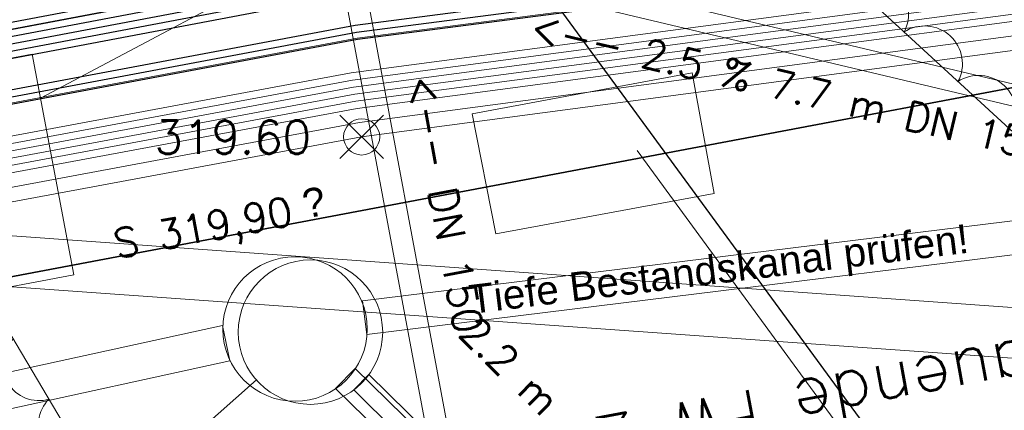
# Model space of a CAD drawing. Header units: metres. Extents: x -502 to 161, y -108 to 174.
# Tile 564 of 656: x -31.51 to -24.7, y -12.58 to -9.87. Entities that reach past the tile are written whole.
import ezdxf

# ---------------------------------------------------------------- set-up
doc = ezdxf.new("R2010")
doc.units = ezdxf.units.M
doc.header["$LTSCALE"] = 0.1
doc.linetypes.add('237', pattern=[93, 75, -18])
doc.linetypes.add('239', pattern=[93, 75, -18])
for name, color, linetype in [('BRI31-005.05-5p02-Koordinierung Lageplan 4. BA ZOB West 2022-06-15', 7, 'Continuous'), ('BRI31-005.06-5f07-Koordinierung Lageplan 4. BA ZOB Fernbusbahnh', 7, 'Continuous'), ('BRI32-005.02-5f05-Koordinierung Schemaplan 4 BA ZOB Teilbereich', 7, 'Continuous'), ('BRI32-005.03-5f06-Koordinierung Schemaplan 4 BA ZOB Teilbereich 2 Ost - Bahnhofsallee 2023-01-21', 7, 'Continuous')]:
    doc.layers.add(name, color=color, linetype=linetype)
doc.styles.add('Arial', font='arial.ttf')
doc.styles.add('RomanS', font='romans__.ttf')
doc.styles.add('Txt', font='txt_____.ttf')

# ---------------------------------------------------------------- blocks, each defined once
blk = doc.blocks.new('STAND_VOTEX20')
at = {"color": 7, "linetype": 'Continuous', "lineweight": 9, "transparency": 33554687}
for p, q in [((1, 1), (-1, -1)), ((1, -1), (-1, 1))]:
    blk.add_line(p, q, dxfattribs=at)
blk.add_circle((0, 0), 0.833, dxfattribs=at)
blk = doc.blocks.new('ALG_00201')
at = {"color": 6, "linetype": 'Continuous', "lineweight": 20, "true_color": 0xff00ff, "transparency": 33554687, "flags": 128}
blk.add_lwpolyline([(-0.998, -0.003, -0.3419), (0.002, 0.772, -0.3419), (1.002, -0.003)], format="xyb", dxfattribs=at)

msp = doc.modelspace()

# ---------------------------------------------------------------- linework, layer by layer
at = {"layer": 'BRI31-005.05-5p02-Koordinierung Lageplan 4. BA ZOB West 2022-06-15', "color": 250, "linetype": 'Continuous', "lineweight": 25, "true_color": 0x333333, "transparency": 33554687, "flags": 128}
for points in [[(-59.3767, -14.3364), (-55.6447, -13.7064), (-48.2627, -12.5964), (-42.5717, -11.8034), (-37.8077, -11.0664), (-29.1877, -9.4364), (-24.5207, -8.8434), (-17.7077, -8.4434), (-14.9737, -8.3634), (-7.0247, -7.7234), (-3.9107, -7.2644), (-3.0887, -7.1464), (5.1043, -5.6964)], [(5.1133, -5.7454), (-3.0797, -7.1954), (-3.9037, -7.3134), (-7.0187, -7.7734), (-14.9707, -8.4134), (-17.7057, -8.4934), (-24.5157, -8.8934), (-29.1797, -9.4854), (-37.7987, -11.1154), (-42.5647, -11.8534), (-48.2557, -12.6454), (-55.6367, -13.7554), (-59.3687, -14.3854)], [(5.1223, -5.7944), (-3.0707, -7.2444), (-3.8967, -7.3624), (-7.0127, -7.8234), (-14.9677, -8.4634), (-17.7037, -8.5434), (-24.5107, -8.9434), (-29.1717, -9.5344), (-37.7897, -11.1644), (-42.5577, -11.9034), (-48.2487, -12.6944), (-55.6287, -13.8044), (-59.3607, -14.4344)], [(5.1313, -5.8434), (-3.0617, -7.2934), (-3.8897, -7.4114), (-7.0067, -7.8734), (-14.9647, -8.5134), (-17.7017, -8.5934), (-24.5057, -8.9934), (-29.1637, -9.5834), (-37.7807, -11.2134), (-42.5507, -11.9534), (-48.2417, -12.7434), (-55.6207, -13.8534), (-59.3527, -14.4834)], [(5.1403, -5.8924), (-3.0527, -7.3424), (-3.8827, -7.4604), (-7.0007, -7.9234), (-14.9617, -8.5634), (-17.6997, -8.6434), (-24.5007, -9.0434), (-29.1557, -9.6324), (-37.7717, -11.2624), (-42.5437, -12.0034), (-48.2347, -12.7924), (-55.6127, -13.9024), (-59.3447, -14.5324)], [(5.1493, -5.9414), (-3.0437, -7.3914), (-3.8757, -7.5094), (-6.9947, -7.9734), (-14.9587, -8.6134), (-17.6977, -8.6934), (-24.4957, -9.0934), (-29.1477, -9.6814), (-37.7627, -11.3114), (-42.5367, -12.0534), (-48.2277, -12.8414), (-55.6047, -13.9514), (-59.3367, -14.5814)], [(5.1833, -6.1684), (-3.0127, -7.6024), (-4.3557, -7.7864), (-6.9837, -8.1894), (-9.4377, -8.4204), (-12.8307, -8.5864), (-14.9537, -8.6884), (-17.6957, -8.7504), (-19.6457, -8.8994), (-24.4697, -9.2984), (-29.1907, -9.9114), (-37.7517, -11.5174), (-38.0557, -11.5634), (-42.5027, -12.2494), (-48.2487, -13.0464), (-56.1697, -14.2844), (-56.5667, -14.3244), (-56.9487, -14.6244)], [(5.1923, -6.2174), (-3.0037, -7.6514), (-4.3477, -7.8354), (-6.9777, -8.2394), (-9.4337, -8.4704), (-12.8287, -8.6364), (-14.9517, -8.7384), (-17.6937, -8.8004), (-19.6417, -8.9494), (-24.4647, -9.3484), (-29.1827, -9.9604), (-37.7427, -11.5664), (-42.4957, -12.2994), (-48.2407, -13.0964), (-56.1627, -14.3334), (-56.5467, -14.3734), (-56.9177, -14.6634)], [(5.2013, -6.2664), (-2.9947, -7.7004), (-4.3397, -7.8844), (-6.9717, -8.2894), (-9.4297, -8.5204), (-12.8267, -8.6864), (-14.9497, -8.7884), (-17.6917, -8.8504), (-19.6377, -8.9994), (-24.4597, -9.3984), (-29.1747, -10.0094), (-37.7337, -11.6154), (-38.0407, -11.6624), (-42.4887, -12.3484), (-48.2337, -13.1454), (-56.1567, -14.3834), (-56.5277, -14.4214), (-56.8867, -14.7024)]]:
    msp.add_lwpolyline(points, dxfattribs=at)
at = {"layer": 'BRI31-005.05-5p02-Koordinierung Lageplan 4. BA ZOB West 2022-06-15', "color": 116, "linetype": 'Continuous', "lineweight": 13, "true_color": 0x007f3f, "transparency": 33554687, "flags": 128}
msp.add_lwpolyline([(5.1033, -5.6974), (-3.0907, -7.1474), (-3.9107, -7.2654), (-7.0257, -7.7224), (-14.9747, -8.3634), (-17.7077, -8.4434), (-24.5217, -8.8434), (-29.1877, -9.4374), (-37.8087, -11.0674), (-42.5707, -11.8024), (-48.2627, -12.5974), (-55.6447, -13.7074), (-59.3757, -14.3374)], dxfattribs=at)
at = {"layer": 'BRI31-005.05-5p02-Koordinierung Lageplan 4. BA ZOB West 2022-06-15', "color": 35, "linetype": 'Continuous', "lineweight": 13, "true_color": 0x99724c, "transparency": 33554687, "flags": 128}
msp.add_lwpolyline([(5.1983, -6.2574), (-2.9967, -7.6904), (-4.3407, -7.8744), (-6.9737, -8.2794), (-9.4317, -8.5104), (-12.8267, -8.6764), (-14.9487, -8.7784), (-17.6917, -8.8404), (-19.6377, -8.9894), (-24.4607, -9.3884), (-29.1767, -9.9994), (-37.7367, -11.6064), (-38.0427, -11.6524), (-42.4897, -12.3384), (-48.2347, -13.1354), (-56.1567, -14.3734), (-56.5317, -14.4104), (-56.8937, -14.6954)], dxfattribs=at)
at = {"layer": 'BRI31-005.05-5p02-Koordinierung Lageplan 4. BA ZOB West 2022-06-15', "color": 7, "linetype": 'Continuous', "lineweight": 13, "transparency": 33554687, "flags": 128}
for points in [[(6.4523, -6.5854), (-3.6597, -8.3354), (-4.2527, -8.4304), (-6.9117, -8.8534), (-9.4297, -9.1234), (-9.8987, -9.1314), (-17.9017, -9.2634), (-23.9567, -9.8944), (-29.1627, -10.5844), (-37.6597, -12.1654), (-42.4067, -12.8944), (-48.1987, -13.6944), (-55.4887, -14.9054), (-55.9457, -15.0274), (-56.3157, -15.2224), (-57.5557, -16.4444)], [(6.4603, -6.6344), (-3.6507, -8.3844), (-4.2447, -8.4794), (-6.9047, -8.9034), (-9.4247, -9.1734), (-9.8967, -9.2314), (-17.8957, -9.3634), (-23.9447, -9.9934), (-29.1467, -10.6834), (-37.6417, -12.2634), (-42.3927, -12.9934), (-48.1837, -13.7934), (-55.4677, -15.0034), (-55.9087, -15.1214), (-56.2557, -15.3044), (-57.4917, -16.5224)]]:
    msp.add_lwpolyline(points, dxfattribs=at)
at = {"layer": 'BRI31-005.06-5f07-Koordinierung Lageplan 4. BA ZOB Fernbusbahnh', "color": 250, "linetype": 'Continuous', "lineweight": 20, "true_color": 0x333333, "transparency": 33554687, "flags": 128}
for points in [[(-59.3767, -14.3364), (-55.6447, -13.7064), (-48.2627, -12.5964), (-42.5717, -11.8034), (-37.8077, -11.0664), (-29.1877, -9.4364), (-24.5207, -8.8434), (-17.7077, -8.4434), (-14.9737, -8.3634), (-7.0247, -7.7234), (-3.9107, -7.2644), (-3.0887, -7.1464), (5.1043, -5.6964)], [(5.1133, -5.7454), (-3.0797, -7.1954), (-3.9037, -7.3134), (-7.0187, -7.7734), (-14.9707, -8.4134), (-17.7057, -8.4934), (-24.5157, -8.8934), (-29.1797, -9.4854), (-37.7987, -11.1154), (-42.5647, -11.8534), (-48.2557, -12.6454), (-55.6367, -13.7554), (-59.3687, -14.3854)], [(5.1223, -5.7944), (-3.0707, -7.2444), (-3.8967, -7.3624), (-7.0127, -7.8234), (-14.9677, -8.4634), (-17.7037, -8.5434), (-24.5107, -8.9434), (-29.1717, -9.5344), (-37.7897, -11.1644), (-42.5577, -11.9034), (-48.2487, -12.6944), (-55.6287, -13.8044), (-59.3607, -14.4344)], [(5.1313, -5.8434), (-3.0617, -7.2934), (-3.8897, -7.4114), (-7.0067, -7.8734), (-14.9647, -8.5134), (-17.7017, -8.5934), (-24.5057, -8.9934), (-29.1637, -9.5834), (-37.7807, -11.2134), (-42.5507, -11.9534), (-48.2417, -12.7434), (-55.6207, -13.8534), (-59.3527, -14.4834)], [(5.1403, -5.8924), (-3.0527, -7.3424), (-3.8827, -7.4604), (-7.0007, -7.9234), (-14.9617, -8.5634), (-17.6997, -8.6434), (-24.5007, -9.0434), (-29.1557, -9.6324), (-37.7717, -11.2624), (-42.5437, -12.0034), (-48.2347, -12.7924), (-55.6127, -13.9024), (-59.3447, -14.5324)], [(5.1493, -5.9414), (-3.0437, -7.3914), (-3.8757, -7.5094), (-6.9947, -7.9734), (-14.9587, -8.6134), (-17.6977, -8.6934), (-24.4957, -9.0934), (-29.1477, -9.6814), (-37.7627, -11.3114), (-42.5367, -12.0534), (-48.2277, -12.8414), (-55.6047, -13.9514), (-59.3367, -14.5814)], [(5.1833, -6.1684), (-3.0127, -7.6024), (-4.3557, -7.7864), (-6.9837, -8.1894), (-9.4377, -8.4204), (-12.8307, -8.5864), (-14.9537, -8.6884), (-17.6957, -8.7504), (-19.6457, -8.8994), (-24.4697, -9.2984), (-29.1907, -9.9114), (-37.7517, -11.5174), (-38.0557, -11.5634), (-42.5027, -12.2494), (-48.2487, -13.0464), (-56.1697, -14.2844), (-56.5667, -14.3244), (-56.9487, -14.6244)], [(5.1923, -6.2174), (-3.0037, -7.6514), (-4.3477, -7.8354), (-6.9777, -8.2394), (-9.4337, -8.4704), (-12.8287, -8.6364), (-14.9517, -8.7384), (-17.6937, -8.8004), (-19.6417, -8.9494), (-24.4647, -9.3484), (-29.1827, -9.9604), (-37.7427, -11.5664), (-42.4957, -12.2994), (-48.2407, -13.0964), (-56.1627, -14.3334), (-56.5467, -14.3734), (-56.9177, -14.6634)]]:
    msp.add_lwpolyline(points, dxfattribs=at)
at = {"layer": 'BRI31-005.06-5f07-Koordinierung Lageplan 4. BA ZOB Fernbusbahnh', "color": 7, "linetype": 'Continuous', "lineweight": 9, "transparency": 33554687, "flags": 128}
for points in [[(6.4523, -6.5854), (-3.6597, -8.3354), (-4.2527, -8.4304), (-6.9117, -8.8534), (-9.4297, -9.1234), (-9.8987, -9.1314), (-17.9017, -9.2634), (-23.9567, -9.8944), (-29.1627, -10.5844), (-37.6597, -12.1654), (-42.4067, -12.8944), (-48.1987, -13.6944), (-55.4887, -14.9054), (-55.9457, -15.0274), (-56.3157, -15.2224), (-57.5557, -16.4444)], [(6.4603, -6.6344), (-3.6507, -8.3844), (-4.2447, -8.4794), (-6.9047, -8.9034), (-9.4247, -9.1734), (-9.8967, -9.2314), (-17.8957, -9.3634), (-23.9447, -9.9934), (-29.1467, -10.6834), (-37.6417, -12.2634), (-42.3927, -12.9934), (-48.1837, -13.7934), (-55.4677, -15.0034), (-55.9087, -15.1214), (-56.2557, -15.3044), (-57.4917, -16.5224)]]:
    msp.add_lwpolyline(points, dxfattribs=at)
at = {"layer": 'BRI32-005.02-5f05-Koordinierung Schemaplan 4 BA ZOB Teilbereich', "color": 30, "linetype": 'Continuous', "lineweight": 35, "true_color": 0xff7f00, "transparency": 33554687, "flags": 128}
msp.add_lwpolyline([(160.7005, 3.7316), (153.861, 9.9879), (146.5799, 16.8343), (137.207, 18.41), (133.9888, 18.578), (131.0359, 18.4491), (129.189, 18.1998), (119.9141, 16.4705), (116.3401, 15.794), (99.9338, 12.4472), (72.2107, 7.3546), (41.6917, 1.4031), (4.438, -5.4399), (-20.5028, -9.5614), (-43.027, -13.8142), (-60.1344, -17.0404), (-87.9931, -22.1997)], dxfattribs=at)
at = {"layer": 'BRI32-005.02-5f05-Koordinierung Schemaplan 4 BA ZOB Teilbereich', "color": 7, "linetype": 'Continuous', "lineweight": 13, "transparency": 33554687, "flags": 128}
for points in [[(-60.3027, -16.2724), (-60.0967, -16.2474), (-58.4717, -16.0004), (-57.9637, -15.8144), (-56.8937, -14.9894), (-56.2837, -14.6744), (-55.5447, -14.5614), (-48.2537, -13.3504), (-42.4557, -12.5454), (-37.7227, -11.8224), (-29.2187, -10.2404), (-23.9987, -9.5454), (-17.9227, -8.9134), (-9.9057, -8.7814), (-9.4507, -8.7734), (-6.9597, -8.5044), (-4.3087, -8.0864), (-3.7217, -7.9914), (6.3953, -6.2414), (12.4653, -5.2214), (18.7963, -4.1304), (30.2903, -2.1984), (30.3093, -2.1964)], [(30.3153, -2.2464), (30.2973, -2.2484), (18.8043, -4.1794), (12.4733, -5.2704), (6.4033, -6.2904), (-3.7127, -8.0404), (-4.3007, -8.1354), (-6.9527, -8.5544), (-9.4477, -8.8234), (-9.9047, -8.8314), (-17.9197, -8.9634), (-23.9927, -9.5954), (-29.2107, -10.2894), (-37.7137, -11.8714), (-42.4487, -12.5954), (-48.2457, -13.3994), (-55.5367, -14.6104), (-56.2677, -14.7224), (-56.8667, -15.0314), (-57.9397, -15.8584), (-58.4587, -16.0494), (-60.0897, -16.2974), (-60.2967, -16.3224)], [(-60.2907, -16.3724), (-60.0827, -16.3474), (-58.4457, -16.0984), (-57.9157, -15.9024), (-56.8397, -15.0734), (-56.2517, -14.7704), (-55.5287, -14.6594), (-48.2377, -13.4484), (-42.4417, -12.6454), (-37.7047, -11.9204), (-29.2027, -10.3384), (-23.9867, -9.6454), (-17.9167, -9.0134), (-9.9037, -8.8814), (-9.4447, -8.8734), (-6.9457, -8.6044), (-4.2927, -8.1844), (-3.7037, -8.0894), (6.4113, -6.3394), (12.4813, -5.3194), (18.8123, -4.2284), (30.3043, -2.2984), (30.3213, -2.2964)], [(-60.2847, -16.4224), (-60.0757, -16.3974), (-58.4327, -16.1474), (-57.8907, -15.9464), (-56.8127, -15.1154), (-56.2357, -14.8184), (-55.5207, -14.7084), (-48.2297, -13.4974), (-42.4347, -12.6954), (-37.6957, -11.9694), (-29.1947, -10.3874), (-23.9807, -9.6954), (-17.9137, -9.0634), (-9.9027, -8.9314), (-9.4417, -8.9234), (-6.9387, -8.6544), (-4.2847, -8.2334), (-3.6947, -8.1384), (6.4193, -6.3884), (12.4893, -5.3684), (18.8203, -4.2774), (30.3113, -2.3484), (30.3273, -2.3464)], [(30.3333, -2.3964), (30.3183, -2.3974), (18.8283, -4.3264), (12.4973, -5.4174), (6.4273, -6.4374), (-3.6857, -8.1874), (-4.2767, -8.2824), (-6.9317, -8.7044), (-9.4387, -8.9734), (-9.9017, -8.9814), (-17.9107, -9.1134), (-23.9747, -9.7454), (-29.1867, -10.4364), (-37.6867, -12.0184), (-42.4277, -12.7454), (-48.2217, -13.5464), (-55.5127, -14.7574), (-56.2197, -14.8664), (-56.7857, -15.1574), (-57.8657, -15.9904), (-58.4197, -16.1964), (-60.0687, -16.4474), (-60.2787, -16.4724)], [(30.3363, -2.4464), (30.3243, -2.4474), (18.8363, -4.3754), (12.5053, -5.4664), (6.4353, -6.4864), (-3.6767, -8.2364), (-4.2687, -8.3314), (-6.9247, -8.7544), (-9.4357, -9.0234), (-9.9007, -9.0314), (-17.9077, -9.1634), (-23.9687, -9.7954), (-29.1787, -10.4854), (-37.6777, -12.0674), (-42.4207, -12.7954), (-48.2137, -13.5954), (-55.5047, -14.8064), (-56.2037, -14.9144), (-56.7587, -15.1994), (-57.8407, -16.0344), (-58.4067, -16.2454), (-60.0617, -16.4974), (-60.2727, -16.5224)], [(6.4523, -6.5854), (-3.6597, -8.3354), (-4.2527, -8.4304), (-6.9117, -8.8534), (-9.4297, -9.1234), (-9.8987, -9.1314), (-17.9017, -9.2634), (-23.9567, -9.8944), (-29.1627, -10.5844), (-37.6597, -12.1654), (-42.4067, -12.8944), (-48.1987, -13.6944), (-55.4887, -14.9054), (-55.9457, -15.0274), (-56.3157, -15.2224), (-57.5557, -16.4444)], [(6.4603, -6.6344), (-3.6507, -8.3844), (-4.2447, -8.4794), (-6.9047, -8.9034), (-9.4247, -9.1734), (-9.8967, -9.2314), (-17.8957, -9.3634), (-23.9447, -9.9934), (-29.1467, -10.6834), (-37.6417, -12.2634), (-42.3927, -12.9934), (-48.1837, -13.7934), (-55.4677, -15.0034), (-55.9087, -15.1214), (-56.2557, -15.3044), (-57.4917, -16.5224)]]:
    msp.add_lwpolyline(points, dxfattribs=at)
at = {"layer": 'BRI32-005.02-5f05-Koordinierung Schemaplan 4 BA ZOB Teilbereich', "color": 250, "linetype": 'Continuous', "lineweight": 25, "true_color": 0x333333, "transparency": 33554687, "flags": 128}
for points in [[(-59.3767, -14.3364), (-55.6447, -13.7064), (-48.2627, -12.5964), (-42.5717, -11.8034), (-37.8077, -11.0664), (-29.1877, -9.4364), (-24.5207, -8.8434), (-17.7077, -8.4434), (-14.9737, -8.3634), (-7.0247, -7.7234), (-3.9107, -7.2644), (-3.0887, -7.1464), (5.1043, -5.6964)], [(5.1133, -5.7454), (-3.0797, -7.1954), (-3.9037, -7.3134), (-7.0187, -7.7734), (-14.9707, -8.4134), (-17.7057, -8.4934), (-24.5157, -8.8934), (-29.1797, -9.4854), (-37.7987, -11.1154), (-42.5647, -11.8534), (-48.2557, -12.6454), (-55.6367, -13.7554), (-59.3687, -14.3854)], [(5.1223, -5.7944), (-3.0707, -7.2444), (-3.8967, -7.3624), (-7.0127, -7.8234), (-14.9677, -8.4634), (-17.7037, -8.5434), (-24.5107, -8.9434), (-29.1717, -9.5344), (-37.7897, -11.1644), (-42.5577, -11.9034), (-48.2487, -12.6944), (-55.6287, -13.8044), (-59.3607, -14.4344)], [(5.1313, -5.8434), (-3.0617, -7.2934), (-3.8897, -7.4114), (-7.0067, -7.8734), (-14.9647, -8.5134), (-17.7017, -8.5934), (-24.5057, -8.9934), (-29.1637, -9.5834), (-37.7807, -11.2134), (-42.5507, -11.9534), (-48.2417, -12.7434), (-55.6207, -13.8534), (-59.3527, -14.4834)], [(5.1403, -5.8924), (-3.0527, -7.3424), (-3.8827, -7.4604), (-7.0007, -7.9234), (-14.9617, -8.5634), (-17.6997, -8.6434), (-24.5007, -9.0434), (-29.1557, -9.6324), (-37.7717, -11.2624), (-42.5437, -12.0034), (-48.2347, -12.7924), (-55.6127, -13.9024), (-59.3447, -14.5324)], [(5.1493, -5.9414), (-3.0437, -7.3914), (-3.8757, -7.5094), (-6.9947, -7.9734), (-14.9587, -8.6134), (-17.6977, -8.6934), (-24.4957, -9.0934), (-29.1477, -9.6814), (-37.7627, -11.3114), (-42.5367, -12.0534), (-48.2277, -12.8414), (-55.6047, -13.9514), (-59.3367, -14.5814)], [(5.1833, -6.1684), (-3.0127, -7.6024), (-4.3557, -7.7864), (-6.9837, -8.1894), (-9.4377, -8.4204), (-12.8307, -8.5864), (-14.9537, -8.6884), (-17.6957, -8.7504), (-19.6457, -8.8994), (-24.4697, -9.2984), (-29.1907, -9.9114), (-37.7517, -11.5174), (-38.0557, -11.5634), (-42.5027, -12.2494), (-48.2487, -13.0464), (-56.1697, -14.2844), (-56.5667, -14.3244), (-56.9487, -14.6244)], [(5.1923, -6.2174), (-3.0037, -7.6514), (-4.3477, -7.8354), (-6.9777, -8.2394), (-9.4337, -8.4704), (-12.8287, -8.6364), (-14.9517, -8.7384), (-17.6937, -8.8004), (-19.6417, -8.9494), (-24.4647, -9.3484), (-29.1827, -9.9604), (-37.7427, -11.5664), (-42.4957, -12.2994), (-48.2407, -13.0964), (-56.1627, -14.3334), (-56.5467, -14.3734), (-56.9177, -14.6634)], [(5.2013, -6.2664), (-2.9947, -7.7004), (-4.3397, -7.8844), (-6.9717, -8.2894), (-9.4297, -8.5204), (-12.8267, -8.6864), (-14.9497, -8.7884), (-17.6917, -8.8504), (-19.6377, -8.9994), (-24.4597, -9.3984), (-29.1747, -10.0094), (-37.7337, -11.6154), (-38.0407, -11.6624), (-42.4887, -12.3484), (-48.2337, -13.1454), (-56.1567, -14.3834), (-56.5277, -14.4214), (-56.8867, -14.7024)]]:
    msp.add_lwpolyline(points, dxfattribs=at)
at = {"layer": 'BRI32-005.02-5f05-Koordinierung Schemaplan 4 BA ZOB Teilbereich', "color": 116, "linetype": 'Continuous', "lineweight": 13, "true_color": 0x007f3f, "transparency": 33554687, "flags": 128}
for points in [[(5.1033, -5.6974), (-3.0907, -7.1474), (-3.9107, -7.2654), (-7.0257, -7.7224), (-14.9747, -8.3634), (-17.7077, -8.4434), (-24.5217, -8.8434), (-29.1877, -9.4374), (-37.8087, -11.0674), (-42.5707, -11.8024), (-48.2627, -12.5974), (-55.6447, -13.7074), (-59.3757, -14.3374)], [(5.1123, -5.7464), (-3.0817, -7.1964), (-3.9037, -7.3144), (-7.0197, -7.7724), (-14.9717, -8.4134), (-17.7057, -8.4934), (-24.5167, -8.8934), (-29.1797, -9.4864), (-37.7997, -11.1164), (-42.5637, -11.8524), (-48.2557, -12.6464), (-55.6367, -13.7564), (-59.3677, -14.3864)]]:
    msp.add_lwpolyline(points, dxfattribs=at)
at = {"layer": 'BRI32-005.02-5f05-Koordinierung Schemaplan 4 BA ZOB Teilbereich', "color": 35, "linetype": 'Continuous', "lineweight": 13, "true_color": 0x99724c, "transparency": 33554687, "flags": 128}
msp.add_lwpolyline([(5.1983, -6.2574), (-2.9967, -7.6904), (-4.3407, -7.8744), (-6.9737, -8.2794), (-9.4317, -8.5104), (-12.8267, -8.6764), (-14.9487, -8.7784), (-17.6917, -8.8404), (-19.6377, -8.9894), (-24.4607, -9.3884), (-29.1767, -9.9994), (-37.7367, -11.6064), (-38.0427, -11.6524), (-42.4897, -12.3384), (-48.2347, -13.1354), (-56.1567, -14.3734), (-56.5317, -14.4104), (-56.8937, -14.6954)], dxfattribs=at)
at = {"layer": 'BRI32-005.03-5f06-Koordinierung Schemaplan 4 BA ZOB Teilbereich 2 Ost - Bahnhofsallee 2023-01-21', "color": 1, "linetype": 'Continuous', "lineweight": 20, "true_color": 0xff0000, "transparency": 33554687}
msp.add_line((-29.2611, -9.295), (-31.3695, -10.4155), dxfattribs=at)
at = {"layer": 'BRI32-005.03-5f06-Koordinierung Schemaplan 4 BA ZOB Teilbereich 2 Ost - Bahnhofsallee 2023-01-21', "color": 250, "linetype": 'Continuous', "lineweight": 9, "true_color": 0x333333, "transparency": 33554687}
for p, q in [((-28.3823, -10.5233), (-26.8597, -10.2393)), ((-26.8597, -10.2393), (-26.7076, -11.0748)), ((-28.2188, -11.3541), (-28.3823, -10.5233)), ((-26.7076, -11.0748), (-28.2188, -11.3541))]:
    msp.add_line(p, q, dxfattribs=at)
at = {"layer": 'BRI32-005.03-5f06-Koordinierung Schemaplan 4 BA ZOB Teilbereich 2 Ost - Bahnhofsallee 2023-01-21', "color": 7, "linetype": 'Continuous', "lineweight": 20, "transparency": 33554687}
for p, q in [((-29.1399, -11.8186), (-20.7897, -10.7904)), ((-29.1115, -12.0496), (-20.7613, -11.0214)), ((-53.5361, -17.1072), (-30.1104, -11.9883)), ((-53.4827, -17.3514), (-30.0597, -12.2331)), ((-29.1917, -12.286), (-28.2807, -13.1775)), ((-29.8757, -12.3651), (-35.8629, -17.6574)), ((-29.3268, -12.4241), (-28.4158, -13.3156))]:
    msp.add_line(p, q, dxfattribs=at)
at = {"layer": 'BRI32-005.03-5f06-Koordinierung Schemaplan 4 BA ZOB Teilbereich 2 Ost - Bahnhofsallee 2023-01-21', "color": 250, "linetype": 'Continuous', "lineweight": 20, "true_color": 0x333333, "transparency": 33554687}
for p, q in [((-32.9845, -11.2674), (-18.4969, -12.3031)), ((-32.9205, -11.6229), (-19.6458, -12.5718))]:
    msp.add_line(p, q, dxfattribs=at)
at = {"layer": 'BRI32-005.03-5f06-Koordinierung Schemaplan 4 BA ZOB Teilbereich 2 Ost - Bahnhofsallee 2023-01-21', "color": 7, "linetype": 'Continuous', "lineweight": 9, "transparency": 33554687}
for p, q in [((-29.1399, -11.8186), (-29.1115, -12.0496)), ((-30.0597, -12.2331), (-30.1104, -11.9883)), ((-29.3268, -12.4241), (-29.1917, -12.286))]:
    msp.add_line(p, q, dxfattribs=at)
at = {"layer": 'BRI32-005.03-5f06-Koordinierung Schemaplan 4 BA ZOB Teilbereich 2 Ost - Bahnhofsallee 2023-01-21', "color": 30, "linetype": 'Continuous', "lineweight": 30, "true_color": 0xff7f00, "transparency": 33554687, "flags": 128}
msp.add_lwpolyline([(160.7005, 3.7316), (153.861, 9.9879), (146.5799, 16.8343), (137.207, 18.41), (133.9888, 18.578), (131.0359, 18.4491), (129.189, 18.1998), (119.9141, 16.4705), (116.3401, 15.794), (99.9338, 12.4472), (72.2107, 7.3546), (41.6917, 1.4031), (4.438, -5.4399), (-20.5028, -9.5614), (-43.027, -13.8142), (-60.1344, -17.0404), (-87.9931, -22.1997)], dxfattribs=at)
at = {"layer": 'BRI32-005.03-5f06-Koordinierung Schemaplan 4 BA ZOB Teilbereich 2 Ost - Bahnhofsallee 2023-01-21', "color": 7, "linetype": 'Continuous', "lineweight": 9, "transparency": 33554687, "flags": 128}
for points in [[(-60.3027, -16.2724), (-60.0967, -16.2474), (-58.4717, -16.0004), (-57.9637, -15.8144), (-56.8937, -14.9894), (-56.2837, -14.6744), (-55.5447, -14.5614), (-48.2537, -13.3504), (-42.4557, -12.5454), (-37.7227, -11.8224), (-29.2187, -10.2404), (-23.9987, -9.5454), (-17.9227, -8.9134), (-9.9057, -8.7814), (-9.4507, -8.7734), (-6.9597, -8.5044), (-4.3087, -8.0864), (-3.7217, -7.9914), (6.3953, -6.2414), (12.4653, -5.2214), (18.7963, -4.1304), (30.2903, -2.1984), (30.3093, -2.1964)], [(30.3153, -2.2464), (30.2973, -2.2484), (18.8043, -4.1794), (12.4733, -5.2704), (6.4033, -6.2904), (-3.7127, -8.0404), (-4.3007, -8.1354), (-6.9527, -8.5544), (-9.4477, -8.8234), (-9.9047, -8.8314), (-17.9197, -8.9634), (-23.9927, -9.5954), (-29.2107, -10.2894), (-37.7137, -11.8714), (-42.4487, -12.5954), (-48.2457, -13.3994), (-55.5367, -14.6104), (-56.2677, -14.7224), (-56.8667, -15.0314), (-57.9397, -15.8584), (-58.4587, -16.0494), (-60.0897, -16.2974), (-60.2967, -16.3224)], [(-60.2907, -16.3724), (-60.0827, -16.3474), (-58.4457, -16.0984), (-57.9157, -15.9024), (-56.8397, -15.0734), (-56.2517, -14.7704), (-55.5287, -14.6594), (-48.2377, -13.4484), (-42.4417, -12.6454), (-37.7047, -11.9204), (-29.2027, -10.3384), (-23.9867, -9.6454), (-17.9167, -9.0134), (-9.9037, -8.8814), (-9.4447, -8.8734), (-6.9457, -8.6044), (-4.2927, -8.1844), (-3.7037, -8.0894), (6.4113, -6.3394), (12.4813, -5.3194), (18.8123, -4.2284), (30.3043, -2.2984), (30.3213, -2.2964)], [(-60.2847, -16.4224), (-60.0757, -16.3974), (-58.4327, -16.1474), (-57.8907, -15.9464), (-56.8127, -15.1154), (-56.2357, -14.8184), (-55.5207, -14.7084), (-48.2297, -13.4974), (-42.4347, -12.6954), (-37.6957, -11.9694), (-29.1947, -10.3874), (-23.9807, -9.6954), (-17.9137, -9.0634), (-9.9027, -8.9314), (-9.4417, -8.9234), (-6.9387, -8.6544), (-4.2847, -8.2334), (-3.6947, -8.1384), (6.4193, -6.3884), (12.4893, -5.3684), (18.8203, -4.2774), (30.3113, -2.3484), (30.3273, -2.3464)], [(30.3333, -2.3964), (30.3183, -2.3974), (18.8283, -4.3264), (12.4973, -5.4174), (6.4273, -6.4374), (-3.6857, -8.1874), (-4.2767, -8.2824), (-6.9317, -8.7044), (-9.4387, -8.9734), (-9.9017, -8.9814), (-17.9107, -9.1134), (-23.9747, -9.7454), (-29.1867, -10.4364), (-37.6867, -12.0184), (-42.4277, -12.7454), (-48.2217, -13.5464), (-55.5127, -14.7574), (-56.2197, -14.8664), (-56.7857, -15.1574), (-57.8657, -15.9904), (-58.4197, -16.1964), (-60.0687, -16.4474), (-60.2787, -16.4724)], [(30.3363, -2.4464), (30.3243, -2.4474), (18.8363, -4.3754), (12.5053, -5.4664), (6.4353, -6.4864), (-3.6767, -8.2364), (-4.2687, -8.3314), (-6.9247, -8.7544), (-9.4357, -9.0234), (-9.9007, -9.0314), (-17.9077, -9.1634), (-23.9687, -9.7954), (-29.1787, -10.4854), (-37.6777, -12.0674), (-42.4207, -12.7954), (-48.2137, -13.5954), (-55.5047, -14.8064), (-56.2037, -14.9144), (-56.7587, -15.1994), (-57.8407, -16.0344), (-58.4067, -16.2454), (-60.0617, -16.4974), (-60.2727, -16.5224)], [(6.4523, -6.5854), (-3.6597, -8.3354), (-4.2527, -8.4304), (-6.9117, -8.8534), (-9.4297, -9.1234), (-9.8987, -9.1314), (-17.9017, -9.2634), (-23.9567, -9.8944), (-29.1627, -10.5844), (-37.6597, -12.1654), (-42.4067, -12.8944), (-48.1987, -13.6944), (-55.4887, -14.9054), (-55.9457, -15.0274), (-56.3157, -15.2224), (-57.5557, -16.4444)], [(6.4603, -6.6344), (-3.6507, -8.3844), (-4.2447, -8.4794), (-6.9047, -8.9034), (-9.4247, -9.1734), (-9.8967, -9.2314), (-17.8957, -9.3634), (-23.9447, -9.9934), (-29.1467, -10.6834), (-37.6417, -12.2634), (-42.3927, -12.9934), (-48.1837, -13.7934), (-55.4677, -15.0034), (-55.9087, -15.1214), (-56.2557, -15.3044), (-57.4917, -16.5224)]]:
    msp.add_lwpolyline(points, dxfattribs=at)
at = {"layer": 'BRI32-005.03-5f06-Koordinierung Schemaplan 4 BA ZOB Teilbereich 2 Ost - Bahnhofsallee 2023-01-21', "color": 6, "linetype": 'Continuous', "lineweight": 9, "true_color": 0xff00ff, "transparency": 33554687, "flags": 128}
msp.add_lwpolyline([(-30.99, -4.815), (-24.6342, -10.6534), (-23.7544, -15.9086), (-26.9253, -18.4503), (-33.7614, -19.7436), (-34.8804, -17.4711), (-34.057, -15.0877), (-30.3249, -14.1639), (-34.2777, -7.4893), (-34.2251, -5.3509), (-30.99, -4.815)], dxfattribs=at)
at = {"layer": 'BRI32-005.03-5f06-Koordinierung Schemaplan 4 BA ZOB Teilbereich 2 Ost - Bahnhofsallee 2023-01-21', "color": 250, "linetype": 'Continuous', "lineweight": 20, "true_color": 0x333333, "transparency": 33554687, "flags": 128}
for points in [[(-59.3767, -14.3364), (-55.6447, -13.7064), (-48.2627, -12.5964), (-42.5717, -11.8034), (-37.8077, -11.0664), (-29.1877, -9.4364), (-24.5207, -8.8434), (-17.7077, -8.4434), (-14.9737, -8.3634), (-7.0247, -7.7234), (-3.9107, -7.2644), (-3.0887, -7.1464), (5.1043, -5.6964)], [(5.1133, -5.7454), (-3.0797, -7.1954), (-3.9037, -7.3134), (-7.0187, -7.7734), (-14.9707, -8.4134), (-17.7057, -8.4934), (-24.5157, -8.8934), (-29.1797, -9.4854), (-37.7987, -11.1154), (-42.5647, -11.8534), (-48.2557, -12.6454), (-55.6367, -13.7554), (-59.3687, -14.3854)], [(5.1223, -5.7944), (-3.0707, -7.2444), (-3.8967, -7.3624), (-7.0127, -7.8234), (-14.9677, -8.4634), (-17.7037, -8.5434), (-24.5107, -8.9434), (-29.1717, -9.5344), (-37.7897, -11.1644), (-42.5577, -11.9034), (-48.2487, -12.6944), (-55.6287, -13.8044), (-59.3607, -14.4344)], [(5.1313, -5.8434), (-3.0617, -7.2934), (-3.8897, -7.4114), (-7.0067, -7.8734), (-14.9647, -8.5134), (-17.7017, -8.5934), (-24.5057, -8.9934), (-29.1637, -9.5834), (-37.7807, -11.2134), (-42.5507, -11.9534), (-48.2417, -12.7434), (-55.6207, -13.8534), (-59.3527, -14.4834)], [(5.1403, -5.8924), (-3.0527, -7.3424), (-3.8827, -7.4604), (-7.0007, -7.9234), (-14.9617, -8.5634), (-17.6997, -8.6434), (-24.5007, -9.0434), (-29.1557, -9.6324), (-37.7717, -11.2624), (-42.5437, -12.0034), (-48.2347, -12.7924), (-55.6127, -13.9024), (-59.3447, -14.5324)], [(5.1493, -5.9414), (-3.0437, -7.3914), (-3.8757, -7.5094), (-6.9947, -7.9734), (-14.9587, -8.6134), (-17.6977, -8.6934), (-24.4957, -9.0934), (-29.1477, -9.6814), (-37.7627, -11.3114), (-42.5367, -12.0534), (-48.2277, -12.8414), (-55.6047, -13.9514), (-59.3367, -14.5814)], [(5.1833, -6.1684), (-3.0127, -7.6024), (-4.3557, -7.7864), (-6.9837, -8.1894), (-9.4377, -8.4204), (-12.8307, -8.5864), (-14.9537, -8.6884), (-17.6957, -8.7504), (-19.6457, -8.8994), (-24.4697, -9.2984), (-29.1907, -9.9114), (-37.7517, -11.5174), (-38.0557, -11.5634), (-42.5027, -12.2494), (-48.2487, -13.0464), (-56.1697, -14.2844), (-56.5667, -14.3244), (-56.9487, -14.6244)], [(5.1923, -6.2174), (-3.0037, -7.6514), (-4.3477, -7.8354), (-6.9777, -8.2394), (-9.4337, -8.4704), (-12.8287, -8.6364), (-14.9517, -8.7384), (-17.6937, -8.8004), (-19.6417, -8.9494), (-24.4647, -9.3484), (-29.1827, -9.9604), (-37.7427, -11.5664), (-42.4957, -12.2994), (-48.2407, -13.0964), (-56.1627, -14.3334), (-56.5467, -14.3734), (-56.9177, -14.6634)], [(5.2013, -6.2664), (-2.9947, -7.7004), (-4.3397, -7.8844), (-6.9717, -8.2894), (-9.4297, -8.5204), (-12.8267, -8.6864), (-14.9497, -8.7884), (-17.6917, -8.8504), (-19.6377, -8.9994), (-24.4597, -9.3984), (-29.1747, -10.0094), (-37.7337, -11.6154), (-38.0407, -11.6624), (-42.4887, -12.3484), (-48.2337, -13.1454), (-56.1567, -14.3834), (-56.5277, -14.4214), (-56.8867, -14.7024)]]:
    msp.add_lwpolyline(points, dxfattribs=at)
at = {"layer": 'BRI32-005.03-5f06-Koordinierung Schemaplan 4 BA ZOB Teilbereich 2 Ost - Bahnhofsallee 2023-01-21', "color": 116, "linetype": 'Continuous', "lineweight": 9, "true_color": 0x007f3f, "transparency": 33554687, "flags": 128}
for points in [[(5.1033, -5.6974), (-3.0907, -7.1474), (-3.9107, -7.2654), (-7.0257, -7.7224), (-14.9747, -8.3634), (-17.7077, -8.4434), (-24.5217, -8.8434), (-29.1877, -9.4374), (-37.8087, -11.0674), (-42.5707, -11.8024), (-48.2627, -12.5974), (-55.6447, -13.7074), (-59.3757, -14.3374)], [(5.1123, -5.7464), (-3.0817, -7.1964), (-3.9037, -7.3144), (-7.0197, -7.7724), (-14.9717, -8.4134), (-17.7057, -8.4934), (-24.5167, -8.8934), (-29.1797, -9.4864), (-37.7997, -11.1164), (-42.5637, -11.8524), (-48.2557, -12.6464), (-55.6367, -13.7564), (-59.3677, -14.3864)]]:
    msp.add_lwpolyline(points, dxfattribs=at)
at = {"layer": 'BRI32-005.03-5f06-Koordinierung Schemaplan 4 BA ZOB Teilbereich 2 Ost - Bahnhofsallee 2023-01-21', "color": 35, "linetype": 'Continuous', "lineweight": 9, "true_color": 0x99724c, "transparency": 33554687, "flags": 128}
msp.add_lwpolyline([(5.1983, -6.2574), (-2.9967, -7.6904), (-4.3407, -7.8744), (-6.9737, -8.2794), (-9.4317, -8.5104), (-12.8267, -8.6764), (-14.9487, -8.7784), (-17.6917, -8.8404), (-19.6377, -8.9894), (-24.4607, -9.3884), (-29.1767, -9.9994), (-37.7367, -11.6064), (-38.0427, -11.6524), (-42.4897, -12.3384), (-48.2347, -13.1354), (-56.1567, -14.3734), (-56.5317, -14.4104), (-56.8937, -14.6954)], dxfattribs=at)
at = {"layer": 'BRI32-005.03-5f06-Koordinierung Schemaplan 4 BA ZOB Teilbereich 2 Ost - Bahnhofsallee 2023-01-21', "color": 1, "linetype": '237', "lineweight": 20, "true_color": 0xff0000, "transparency": 33554687, "flags": 128}
msp.add_lwpolyline([(-34.7725, -6.4621, -0.414212), (-34.19, -6.8629), (-34.1559, -7.0474, 0.297058), (-33.4036, -7.8387), (-28.9048, -8.9068, -0.178357), (-28.3288, -9.2892), (-25.103, -13.698, -0.550276), (-25.7209, -15.2704), (-28.6776, -15.8398)], format="xyb", dxfattribs=at)
at = {"layer": 'BRI32-005.03-5f06-Koordinierung Schemaplan 4 BA ZOB Teilbereich 2 Ost - Bahnhofsallee 2023-01-21', "color": 7, "linetype": 'Continuous', "lineweight": 30, "transparency": 33554687, "flags": 128}
msp.add_lwpolyline([(-28.6492, -15.9871), (-25.6926, -15.4177, 0.550276), (-24.9819, -13.6094), (-28.2078, -9.2007, 0.178357), (-28.8702, -8.7609), (-31.7317, -8.0814), (-31.7317, -8.0814, -0.297049), (-32.484, -7.2901), (-32.484, -7.2901)], format="xyb", dxfattribs=at)
at = {"layer": 'BRI32-005.03-5f06-Koordinierung Schemaplan 4 BA ZOB Teilbereich 2 Ost - Bahnhofsallee 2023-01-21', "color": 1, "linetype": 'Continuous', "lineweight": 13, "true_color": 0xff0000, "transparency": 33554687, "flags": 128}
for points in [[(-21.7318, -11.005), (-29.2438, -9.222), (-29.2784, -9.368), (-21.7664, -11.151)], [(-28.5194, -12.8592), (-29.1874, -9.2812), (-29.3348, -9.3088), (-28.6668, -12.8868)]]:
    msp.add_lwpolyline(points, dxfattribs=at)
at = {"layer": 'BRI32-005.03-5f06-Koordinierung Schemaplan 4 BA ZOB Teilbereich 2 Ost - Bahnhofsallee 2023-01-21', "color": 7, "linetype": 'Continuous', "lineweight": 13, "transparency": 33554687, "flags": 128}
msp.add_lwpolyline([(-33.3924, -10.4827), (-31.4274, -10.1101), (-31.1379, -11.6369), (-33.1029, -12.0095), (-33.3924, -10.4827)], dxfattribs=at)
at = {"layer": 'BRI32-005.03-5f06-Koordinierung Schemaplan 4 BA ZOB Teilbereich 2 Ost - Bahnhofsallee 2023-01-21', "color": 1, "linetype": 'Continuous', "lineweight": 20, "true_color": 0xff0000, "transparency": 33554687, "flags": 128}
msp.add_lwpolyline([(-33.3924, -10.4827), (-31.4274, -10.1101), (-31.1379, -11.6369), (-33.1029, -12.0095), (-33.3924, -10.4827)], dxfattribs=at)
at = {"layer": 'BRI32-005.03-5f06-Koordinierung Schemaplan 4 BA ZOB Teilbereich 2 Ost - Bahnhofsallee 2023-01-21', "color": 7, "linetype": '239', "lineweight": 13, "transparency": 33554687, "flags": 128}
msp.add_lwpolyline([(-28.247, -13.1619), (-29.096, -12.3271), (-29.2012, -12.4341), (-28.3522, -13.2689)], dxfattribs=at)
at = {"layer": 'BRI32-005.03-5f06-Koordinierung Schemaplan 4 BA ZOB Teilbereich 2 Ost - Bahnhofsallee 2023-01-21', "color": 7, "linetype": 'Continuous', "lineweight": 20, "transparency": 33554687}
for centre in [(-29.6077, -12.0127), (-29.5011, -12.034)]:
    msp.add_circle(centre, 0.5, dxfattribs=at)

# ---------------------------------------------------------------- block references
at = {"layer": 'BRI32-005.03-5f06-Koordinierung Schemaplan 4 BA ZOB Teilbereich 2 Ost - Bahnhofsallee 2023-01-21', "color": 7, "transparency": 33554687}
for p, xscale, yscale, zscale, rotation in [((-25.5795, -9.7851), 0.2538343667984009, 0.2538343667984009, 0.2538343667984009, 317.4292728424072), ((-25.2063, -10.1278), 0.2538343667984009, 0.2538343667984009, 0.2538343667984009, 317.4292728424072), ((-24.8332, -10.4706), 0.2538343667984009, 0.2538343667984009, 0.2538343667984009, 317.4292728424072), ((-31.4344, -12.2904), 0.2424143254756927, 0.2424143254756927, 0.2424143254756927, 120.6349639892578), ((-31.1878, -12.7067), 0.2424143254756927, 0.2424143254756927, 0.2424143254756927, 120.6349639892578)]:
    msp.add_blockref('ALG_00201', p, dxfattribs=dict(at, xscale=xscale, yscale=yscale, zscale=zscale, rotation=rotation))
at = {"layer": 'BRI32-005.03-5f06-Koordinierung Schemaplan 4 BA ZOB Teilbereich 2 Ost - Bahnhofsallee 2023-01-21', "color": 7, "transparency": 33554687, "xscale": 0.1500000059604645, "yscale": 0.1500000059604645, "zscale": 0.1500000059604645}
msp.add_blockref('STAND_VOTEX20', (-29.1467, -10.6834), dxfattribs=at)

# ---------------------------------------------------------------- texts
at = {"layer": 'BRI32-005.03-5f06-Koordinierung Schemaplan 4 BA ZOB Teilbereich 2 Ost - Bahnhofsallee 2023-01-21', "color": 1, "true_color": 0xff0000, "transparency": 33554687, "char_height": 0.2, "attachment_point": 1, "line_spacing_factor": 0.25}
for s, insert, rotation, style in [('<-- 2.5 % 7.7 m DN 150 PP', (-27.9451, -9.8175), 346.64772, 'Txt'), ('<-- DN 150', (-28.6367, -10.2409), 280.57517, 'Txt'), ('?', (-29.572, -11.0517), 10.737, 'Arial'), ('Tiefe Bestandskanal prüfen!', (-28.4136, -11.71), 7.01964, 'Arial')]:
    msp.add_mtext(s, dxfattribs=dict(at, insert=insert, rotation=rotation, style=style))
at = {"layer": 'BRI32-005.03-5f06-Koordinierung Schemaplan 4 BA ZOB Teilbereich 2 Ost - Bahnhofsallee 2023-01-21', "color": 7, "transparency": 33554687, "insert": (-30.581, -10.5706), "char_height": 0.23, "attachment_point": 1, "line_spacing_factor": 0.25, "style": 'RomanS'}
msp.add_mtext('319.60', dxfattribs=at)
at = {"layer": 'BRI32-005.03-5f06-Koordinierung Schemaplan 4 BA ZOB Teilbereich 2 Ost - Bahnhofsallee 2023-01-21', "color": 7, "transparency": 33554687, "attachment_point": 1, "line_spacing_factor": 0.25, "style": 'Txt'}
for s, insert, char_height, rotation in [('S 319,90', (-30.8788, -11.3277), 0.2, 10.737), (' 2.2 m', (-28.4425, -11.8127), 0.2, 315.48334), ('Bauende FW 2021', (-24.1573, -12.3633), 0.35, 190.46538)]:
    msp.add_mtext(s, dxfattribs=dict(at, insert=insert, char_height=char_height, rotation=rotation))

doc.saveas('drawing.dxf')
